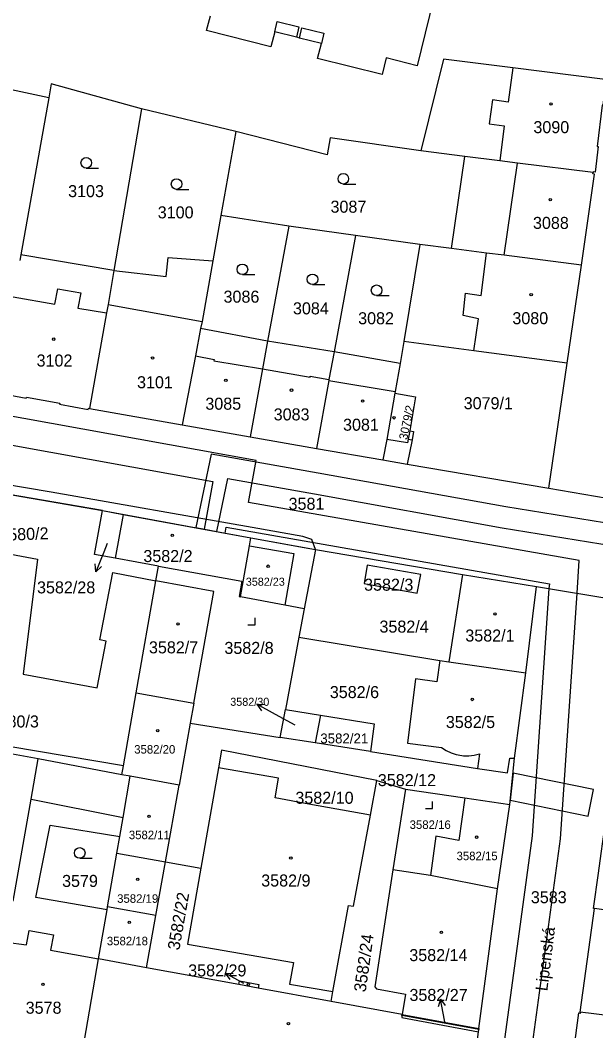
# Model space of a CAD drawing. Extents: x -756746 to -753363, y -1166406 to -1161727.
# Drawn here: x -755152 to -755070.8, y -1165549.9 to -1165407.1 of the extents above; entities that cross this region are included whole.
import ezdxf

# ---------------------------------------------------------------- set-up
doc = ezdxf.new("R2010")
doc.units = 0
for name, color, linetype in [('Hranice parcel', 7, 'Continuous'), ('Parcelní čísla', 7, 'Continuous'), ('Pop  PČ popisy', 7, 'Continuous'), ('Vnitřní kresba', 7, 'Continuous'), ('Věcná břemena k části', 7, 'Continuous'), ('Značky budov', 7, 'Continuous'), ('Značky kultur', 7, 'Continuous')]:
    doc.layers.add(name, color=color, linetype=linetype)

msp = doc.modelspace()

# ---------------------------------------------------------------- linework, layer by layer
at = {"layer": 'Hranice parcel'}
for p, q in [((-755148.01, -1165418.09), (-755161.96, -1165415.12)), ((-755148.01, -1165418.09), (-755151.96, -1165440.27)), ((-755134.92, -1165419.64), (-755138.8, -1165442.46)), ((-755121.59, -1165422.85), (-755134.92, -1165419.64)), ((-755121.59, -1165422.85), (-755123.7, -1165434.69)), ((-755089.25, -1165426.37), (-755095.5, -1165425.58)), ((-755091.14, -1165439.37), (-755089.25, -1165426.37)), ((-755123.7, -1165434.69), (-755124.84, -1165441.11)), ((-755114.13, -1165436.2), (-755123.7, -1165434.69)), ((-755114.13, -1165436.2), (-755117.12, -1165452.44)), ((-755104.71, -1165437.52), (-755114.13, -1165436.2)), ((-755104.71, -1165437.52), (-755107.73, -1165453.95)), ((-755095.61, -1165438.8), (-755104.71, -1165437.52)), ((-755095.61, -1165438.8), (-755097.87, -1165452.52)), ((-755091.14, -1165439.37), (-755095.61, -1165438.8)), ((-755151.96, -1165440.27), (-755152.1, -1165441.06)), ((-755138.8, -1165442.46), (-755151.96, -1165440.27)), ((-755074.81, -1165455.55), (-755072.81, -1165441.71)), ((-755117.12, -1165452.44), (-755126.56, -1165450.67)), ((-755107.73, -1165453.95), (-755117.12, -1165452.44)), ((-755097.87, -1165452.52), (-755098.41, -1165455.59)), ((-755087.99, -1165453.82), (-755097.87, -1165452.52)), ((-755098.41, -1165455.59), (-755107.73, -1165453.95)), ((-755074.81, -1165455.55), (-755087.99, -1165453.82)), ((-755077.43, -1165473.23), (-755074.81, -1165455.55)), ((-755142.26, -1165461.95), (-755129.15, -1165464.27)), ((-755129.15, -1165464.27), (-755119.57, -1165465.96)), ((-755119.57, -1165465.96), (-755110.23, -1165467.63)), ((-755110.23, -1165467.63), (-755100.85, -1165469.24)), ((-755100.85, -1165469.24), (-755097.39, -1165469.83)), ((-755097.39, -1165469.83), (-755077.43, -1165473.23)), ((-755140.4, -1165476.4), (-755165.51, -1165472.06)), ((-755077.43, -1165473.23), (-755063.67, -1165475.59)), ((-755140.4, -1165476.4), (-755137.49, -1165476.93)), ((-755137.49, -1165476.93), (-755138.61, -1165483.12)), ((-755137.49, -1165476.93), (-755119.46, -1165480.23)), ((-755119.46, -1165480.23), (-755110.37, -1165481.9)), ((-755110.37, -1165481.9), (-755111.93, -1165490.25)), ((-755110.37, -1165481.9), (-755089.62, -1165485.44)), ((-755132.52, -1165484.23), (-755138.61, -1165483.12)), ((-755132.88, -1165486.3), (-755132.52, -1165484.23)), ((-755135.65, -1165502.14), (-755132.88, -1165486.3)), ((-755089.62, -1165485.44), (-755091.51, -1165497.76)), ((-755089.62, -1165485.44), (-755079.14, -1165487.12)), ((-755080.65, -1165499.33), (-755079.14, -1165487.12)), ((-755079.14, -1165487.12), (-755064.74, -1165489.54)), ((-755111.93, -1165490.25), (-755112.68, -1165494.28)), ((-755112.68, -1165494.28), (-755114.59, -1165504.47)), ((-755112.68, -1165494.28), (-755092.81, -1165497.59)), ((-755092.81, -1165497.59), (-755091.51, -1165497.76)), ((-755091.51, -1165497.76), (-755080.65, -1165499.33)), ((-755082.24, -1165511.36), (-755080.65, -1165499.33)), ((-755137.46, -1165512.46), (-755135.65, -1165502.14)), ((-755135.65, -1165502.14), (-755127.52, -1165503.59)), ((-755127.52, -1165503.59), (-755128.03, -1165506.42)), ((-755115.33, -1165508.43), (-755114.59, -1165504.47)), ((-755114.59, -1165504.47), (-755109.65, -1165505.27)), ((-755109.65, -1165505.27), (-755110.39, -1165509.21)), ((-755128.03, -1165506.42), (-755129.6, -1165515.2)), ((-755128.03, -1165506.42), (-755115.33, -1165508.43)), ((-755149.51, -1165511.44), (-755162.53, -1165509.14)), ((-755110.39, -1165509.21), (-755115.33, -1165508.43)), ((-755102.58, -1165510.44), (-755110.39, -1165509.21)), ((-755102.58, -1165510.44), (-755087.49, -1165512.82)), ((-755137.67, -1165513.71), (-755149.51, -1165511.44)), ((-755087.19, -1165510.75), (-755087.49, -1165512.82)), ((-755082.91, -1165517.9), (-755082.24, -1165511.36)), ((-755137.67, -1165513.71), (-755137.46, -1165512.46)), ((-755124.04, -1165512.71), (-755126.53, -1165526.91)), ((-755136.5, -1165513.93), (-755137.67, -1165513.71)), ((-755129.6, -1165515.2), (-755136.5, -1165513.93)), ((-755102.6, -1165519.43), (-755101.69, -1165514.51)), ((-755101.69, -1165514.51), (-755097.65, -1165515.75)), ((-755131.53, -1165526.01), (-755129.6, -1165515.2)), ((-755097.65, -1165515.75), (-755099.41, -1165527.14)), ((-755097.65, -1165515.75), (-755089.27, -1165516.99)), ((-755089.27, -1165516.99), (-755082.91, -1165517.9)), ((-755084.68, -1165529.81), (-755082.91, -1165517.9)), ((-755138.38, -1165524.78), (-755137.98, -1165522.44)), ((-755139.7, -1165532.37), (-755138.38, -1165524.78)), ((-755138.38, -1165524.78), (-755131.53, -1165526.01)), ((-755132.88, -1165533.59), (-755131.53, -1165526.01)), ((-755131.53, -1165526.01), (-755126.53, -1165526.91)), ((-755094.12, -1165527.95), (-755099.41, -1165527.14)), ((-755084.68, -1165529.81), (-755094.12, -1165527.95)), ((-755087.29, -1165549.55), (-755084.68, -1165529.81)), ((-755140.98, -1165539.71), (-755139.78, -1165532.81)), ((-755139.78, -1165532.81), (-755139.7, -1165532.37)), ((-755132.88, -1165533.59), (-755139.7, -1165532.37)), ((-755072.97, -1165547.23), (-755070.98, -1165532.61)), ((-755134.2, -1165540.97), (-755132.88, -1165533.59)), ((-755143.26, -1165552.87), (-755140.98, -1165539.71)), ((-755134.2, -1165540.97), (-755140.98, -1165539.71)), ((-755121.18, -1165543.35), (-755134.2, -1165540.97)), ((-755118.45, -1165543.85), (-755121.18, -1165543.35)), ((-755108.15, -1165545.74), (-755118.45, -1165543.85)), ((-755108.15, -1165545.74), (-755107.9, -1165544.34)), ((-755098.12, -1165547.57), (-755108.15, -1165545.74)), ((-755098.12, -1165547.57), (-755087.29, -1165549.55)), ((-755087.29, -1165549.55), (-755087.31, -1165549.72))]:
    msp.add_line(p, q, dxfattribs=at)
for points in [[(-755097.86, -1165400.62), (-755093.13, -1165401.81), (-755096.02, -1165413.54), (-755100.37, -1165412.43), (-755100.96, -1165414.79), (-755110.05, -1165412.52), (-755109.52, -1165410.42)], [(-755116.11, -1165408.75), (-755116.64, -1165410.87), (-755125.72, -1165408.59), (-755125.19, -1165406.48)], [(-755109.52, -1165410.42), (-755112.63, -1165409.64), (-755112.82, -1165409.58), (-755113.05, -1165409.53), (-755116.11, -1165408.75)], [(-755069.45, -1165415.48), (-755082.5, -1165413.84), (-755092.27, -1165412.6), (-755095.5, -1165425.58)], [(-755134.92, -1165419.64), (-755147.65, -1165416.11), (-755148.01, -1165418.09)], [(-755069.45, -1165415.48), (-755069.47, -1165415.6), (-755069.35, -1165415.62), (-755069.78, -1165419.13), (-755069.88, -1165419.12), (-755070.57, -1165424.95), (-755070.45, -1165424.97), (-755070.88, -1165428.56), (-755071.11, -1165428.53), (-755071.16, -1165428.64)], [(-755095.5, -1165425.58), (-755108.28, -1165423.75), (-755108.69, -1165426.15), (-755121.59, -1165422.85)], [(-755071.16, -1165428.64), (-755081.82, -1165427.3), (-755084.32, -1165426.99), (-755089.25, -1165426.37)], [(-755072.81, -1165441.71), (-755070.95, -1165428.86), (-755071.18, -1165428.82), (-755071.16, -1165428.64)], [(-755138.8, -1165442.46), (-755131.45, -1165443.33), (-755131.13, -1165440.64), (-755124.84, -1165441.11)], [(-755072.81, -1165441.71), (-755083.74, -1165440.32), (-755086.19, -1165440.01), (-755091.14, -1165439.37)], [(-755124.84, -1165441.11), (-755126.37, -1165449.67), (-755126.56, -1165450.67)], [(-755138.8, -1165442.46), (-755139.63, -1165447.28), (-755139.84, -1165448.46), (-755142.26, -1165461.95)], [(-755126.56, -1165450.67), (-755127.29, -1165454.55), (-755129.15, -1165464.27)], [(-755117.12, -1165452.44), (-755117.84, -1165456.38), (-755119.57, -1165465.96)], [(-755107.73, -1165453.95), (-755108.45, -1165457.89), (-755108.47, -1165457.99), (-755110.23, -1165467.63)], [(-755098.41, -1165455.59), (-755099.1, -1165459.55), (-755099.15, -1165459.82)], [(-755155.34, -1165459.55), (-755155.2, -1165459.57), (-755155.24, -1165459.77), (-755151.17, -1165460.52), (-755151.15, -1165460.37), (-755146.45, -1165461.23), (-755146.47, -1165461.38), (-755142.43, -1165462.13), (-755142.37, -1165461.93), (-755142.26, -1165461.95)], [(-755099.15, -1165459.82), (-755100.28, -1165466.33), (-755100.85, -1165469.24)], [(-755099.15, -1165459.82), (-755096.23, -1165460.33), (-755097.05, -1165465.14), (-755096.52, -1165465.24), (-755096.72, -1165466.4), (-755097.39, -1165469.83)], [(-755138.61, -1165483.12), (-755141.55, -1165482.59), (-755140.4, -1165476.4)], [(-755120.93, -1165488.58), (-755119.66, -1165481.35), (-755119.46, -1165480.23)], [(-755137.46, -1165512.46), (-755165.7, -1165507.67), (-755167.32, -1165507.45), (-755166.98, -1165504.93), (-755165.37, -1165505.14), (-755162.17, -1165480.91), (-755149.59, -1165483.25), (-755151.61, -1165499.51), (-755141.18, -1165501.45), (-755139.88, -1165494.82), (-755140.79, -1165494.64), (-755138.98, -1165485.16), (-755132.88, -1165486.3)], [(-755132.52, -1165484.23), (-755120.73, -1165486.37), (-755121.13, -1165488.54), (-755120.93, -1165488.58)], [(-755095.5, -1165485.4), (-755103.06, -1165484.11), (-755103.5, -1165486.7), (-755095.98, -1165488.05), (-755095.5, -1165485.4)], [(-755127.52, -1165503.59), (-755124.71, -1165487.82), (-755132.88, -1165486.3)], [(-755111.93, -1165490.25), (-755114.68, -1165489.74), (-755120.93, -1165488.58)], [(-755092.81, -1165497.59), (-755093.21, -1165500.56), (-755096.23, -1165500.18), (-755097.38, -1165509.26), (-755092.55, -1165509.87)], [(-755109.65, -1165505.27), (-755102.09, -1165506.5), (-755102.58, -1165510.44)], [(-755101.69, -1165514.51), (-755123.61, -1165510.24), (-755124.04, -1165512.71)], [(-755092.55, -1165509.87), (-755091.9, -1165510.29), (-755091.21, -1165510.62), (-755090.47, -1165510.86), (-755090.23, -1165510.91), (-755089.47, -1165511.02), (-755088.7, -1165511.03), (-755087.94, -1165510.94), (-755087.19, -1165510.75)], [(-755153.01, -1165531.55), (-755150.5, -1165517.14), (-755149.51, -1165511.44)], [(-755087.49, -1165512.82), (-755083.24, -1165513.44), (-755082.94, -1165511.37), (-755082.24, -1165511.36)], [(-755102.6, -1165519.43), (-755111.27, -1165517.86), (-755116.06, -1165516.95), (-755115.58, -1165514.19), (-755124.04, -1165512.71)], [(-755137.98, -1165522.44), (-755137.51, -1165519.73), (-755136.5, -1165513.93)], [(-755089.27, -1165516.99), (-755090.11, -1165522.99), (-755093.38, -1165522.4), (-755094.12, -1165527.95)], [(-755107.9, -1165544.34), (-755105.71, -1165532.17), (-755104.97, -1165532.28), (-755102.6, -1165519.43)], [(-755070.98, -1165532.61), (-755071.13, -1165532.59), (-755070.42, -1165527.59), (-755070.03, -1165524.85), (-755069.3, -1165519.75)], [(-755139.78, -1165532.81), (-755149.83, -1165531.05), (-755147.8, -1165520.83), (-755137.98, -1165522.44)], [(-755126.53, -1165526.91), (-755128.4, -1165537.63), (-755113.45, -1165540.24), (-755114, -1165543.29), (-755107.9, -1165544.34)], [(-755099.41, -1165527.14), (-755101.98, -1165543.68), (-755101.72, -1165543.97), (-755097.64, -1165544.69), (-755098.12, -1165547.57)], [(-755054.07, -1165534.99), (-755058.04, -1165534.46), (-755070.98, -1165532.61)], [(-755121.18, -1165543.35), (-755121.07, -1165542.81), (-755118.34, -1165543.32), (-755118.45, -1165543.85)], [(-755087.31, -1165549.72), (-755098.14, -1165547.73), (-755098.12, -1165547.57)], [(-755075.13, -1165565.29), (-755075.47, -1165564.74), (-755073.16, -1165547.35), (-755072.91, -1165547.38), (-755072.97, -1165547.23)], [(-755059, -1165549.04), (-755059.94, -1165548.92), (-755066.45, -1165548.07), (-755072.97, -1165547.23)], [(-755089.06, -1165562.89), (-755087.35, -1165550.04), (-755087.31, -1165549.72)]]:
    msp.add_lwpolyline(points, dxfattribs=at)
at = {"layer": 'Pop  PČ popisy'}
for p, q in [((-755139.77, -1165481.06), (-755140.25, -1165482.26)), ((-755140.25, -1165482.26), (-755141.37, -1165485.04)), ((-755141.37, -1165485.04), (-755141.46, -1165483.93)), ((-755141.37, -1165485.04), (-755140.54, -1165484.3)), ((-755116, -1165505.2), (-755118.62, -1165503.75)), ((-755118.62, -1165503.75), (-755117.51, -1165503.79)), ((-755118.62, -1165503.75), (-755117.99, -1165504.67)), ((-755113.23, -1165506.72), (-755116, -1165505.2)), ((-755120.45, -1165543.18), (-755123.08, -1165541.73)), ((-755123.08, -1165541.73), (-755121.96, -1165541.77)), ((-755123.08, -1165541.73), (-755122.44, -1165542.65)), ((-755092.72, -1165545.41), (-755093.02, -1165546.49)), ((-755092.15, -1165548.36), (-755092.72, -1165545.41)), ((-755092.72, -1165545.41), (-755092.04, -1165546.3)), ((-755092.06, -1165548.8), (-755092.15, -1165548.36))]:
    msp.add_line(p, q, dxfattribs=at)
at = {"layer": 'Vnitřní kresba'}
for p, q in [((-755116.11, -1165408.75), (-755115.74, -1165407.29)), ((-755115.74, -1165407.29), (-755112.68, -1165408.06)), ((-755112.68, -1165408.06), (-755113.05, -1165409.53)), ((-755112.63, -1165409.64), (-755112.26, -1165408.18)), ((-755112.26, -1165408.18), (-755109.16, -1165408.96)), ((-755109.16, -1165408.96), (-755109.52, -1165410.42)), ((-755082.5, -1165413.84), (-755083.17, -1165418.67)), ((-755085.36, -1165418.36), (-755085.83, -1165421.74)), ((-755083.17, -1165418.67), (-755085.36, -1165418.36)), ((-755085.83, -1165421.74), (-755083.71, -1165422.03)), ((-755083.71, -1165422.03), (-755084.32, -1165426.99)), ((-755083.74, -1165440.32), (-755081.82, -1165427.3)), ((-755086.97, -1165445.99), (-755086.19, -1165440.01)), ((-755153.02, -1165446.2), (-755147.13, -1165447.21)), ((-755147.13, -1165447.21), (-755146.71, -1165445.06)), ((-755146.71, -1165445.06), (-755143.46, -1165445.63)), ((-755143.46, -1165445.63), (-755143.9, -1165447.79)), ((-755089.52, -1165448.81), (-755089.16, -1165445.68)), ((-755089.16, -1165445.68), (-755086.97, -1165445.99)), ((-755143.9, -1165447.79), (-755139.84, -1165448.46)), ((-755139.63, -1165447.28), (-755126.37, -1165449.67)), ((-755087.36, -1165449.3), (-755089.52, -1165448.81)), ((-755087.99, -1165453.82), (-755087.36, -1165449.3)), ((-755127.29, -1165454.55), (-755124.67, -1165455.03)), ((-755124.67, -1165455.03), (-755124.7, -1165455.23)), ((-755124.7, -1165455.23), (-755117.84, -1165456.38)), ((-755117.84, -1165456.38), (-755111.11, -1165457.55)), ((-755111.11, -1165457.55), (-755111.08, -1165457.4)), ((-755111.08, -1165457.4), (-755108.45, -1165457.89)), ((-755108.47, -1165457.99), (-755099.1, -1165459.55)), ((-755097.34, -1165466.84), (-755100.28, -1165466.33)), ((-755097.25, -1165466.31), (-755097.34, -1165466.84)), ((-755097.05, -1165465.14), (-755097.25, -1165466.31)), ((-755097.25, -1165466.31), (-755096.72, -1165466.4)), ((-755150.5, -1165517.14), (-755137.51, -1165519.73)), ((-755151.15, -1165537.72), (-755150.78, -1165535.69)), ((-755150.78, -1165535.69), (-755147.32, -1165536.32)), ((-755154.03, -1165537.38), (-755151.15, -1165537.72)), ((-755147.32, -1165536.32), (-755147.78, -1165538.5)), ((-755147.78, -1165538.5), (-755140.98, -1165539.71)), ((-755098.14, -1165547.73), (-755098.18, -1165548)), ((-755098.18, -1165548), (-755087.35, -1165550.04))]:
    msp.add_line(p, q, dxfattribs=at)
msp.add_lwpolyline([(-755119.66, -1165481.35), (-755113.42, -1165482.43), (-755114.68, -1165489.74)], dxfattribs=at)
at = {"layer": 'Věcná břemena k části'}
for points in [[(-755084.79, -1165631.93), (-755084.37, -1165628.96), (-755090.13, -1165628.18), (-755083.23, -1165577.45), (-755081.42, -1165564.21), (-755075.78, -1165522.75), (-755073.43, -1165488.08), (-755073.11, -1165483.44), (-755119.79, -1165475.23), (-755118.72, -1165469.33), (-755221.56, -1165450.71), (-755228.32, -1165449.49), (-755213.31, -1165370.15)], [(-755217.98, -1165373.33), (-755233, -1165452.71), (-755222.33, -1165454.64), (-755124.86, -1165472.28), (-755126.08, -1165479.02), (-755123.12, -1165479.56), (-755122.98, -1165478.74), (-755077.34, -1165486.76), (-755077.39, -1165487.41), (-755079.76, -1165522.33), (-755085.37, -1165563.53), (-755087.15, -1165576.67), (-755094.28, -1165629.06), (-755107.71, -1165727.86)], [(-755165.51, -1165472.06), (-755140.4, -1165476.4), (-755119.46, -1165480.23), (-755111.96, -1165481.61), (-755111.42, -1165481.71), (-755110.37, -1165481.9), (-755110.88, -1165480.48), (-755112.15, -1165480.04), (-755119.28, -1165478.76), (-755147.66, -1165473.81), (-755168.31, -1165470.3)]]:
    msp.add_lwpolyline(points, dxfattribs=at)
for points in [[(-755124.29, -1165479.35), (-755122.72, -1165471.87), (-755110.49, -1165474.04), (-755083.98, -1165478.83), (-755063.1, -1165482.2), (-755043.94, -1165485.73), (-755008.26, -1165491.88), (-755007.31, -1165489.85), (-755006.61, -1165486), (-755009.57, -1165485.49), (-755010.12, -1165488.52), (-755041.87, -1165483.05), (-755041.13, -1165479.8), (-755044, -1165479.29), (-755044.82, -1165482.52), (-755062.59, -1165479.25), (-755083.47, -1165475.87), (-755109.96, -1165471.09), (-755125.06, -1165468.41), (-755127.25, -1165478.8)], [(-755082.46, -1165513.5), (-755082.85, -1165517.31), (-755071.86, -1165519.54), (-755071.1, -1165515.79)]]:
    msp.add_lwpolyline(points, close=True, dxfattribs=at)
at = {"layer": 'Značky budov'}
for centre in [(-755077.1, -1165418.95), (-755077.21, -1165432.47), (-755079.91, -1165445.89), (-755147.3, -1165452.17), (-755133.35, -1165454.84), (-755123.01, -1165457.99), (-755113.74, -1165459.38), (-755103.7, -1165460.91), (-755099.26, -1165463.28), (-755130.56, -1165479.9), (-755117.04, -1165484.25), (-755085.02, -1165490.99), (-755129.75, -1165492.41), (-755088.22, -1165503.07), (-755132.62, -1165507.47), (-755133.85, -1165519.58), (-755087.61, -1165522.53), (-755113.83, -1165525.48), (-755135.44, -1165528.48), (-755136.64, -1165534.57), (-755092.58, -1165535.97), (-755148.82, -1165543.32), (-755119.82, -1165543.3), (-755114.17, -1165548.88)]:
    msp.add_circle(centre, 0.175, dxfattribs=at)
at = {"layer": 'Značky kultur'}
for p, q in [((-755142.71, -1165428.01), (-755140.96, -1165428.01)), ((-755106.42, -1165430.26), (-755104.67, -1165430.26)), ((-755129.96, -1165431.01), (-755128.21, -1165431.01)), ((-755120.67, -1165443.06), (-755118.92, -1165443.06)), ((-755110.77, -1165444.47), (-755109.02, -1165444.47)), ((-755101.72, -1165446.02), (-755099.97, -1165446.02)), ((-755118.88, -1165492.54), (-755118.88, -1165491.54)), ((-755119.88, -1165492.54), (-755118.88, -1165492.54)), ((-755093.81, -1165518.47), (-755093.81, -1165517.47)), ((-755094.81, -1165518.47), (-755093.81, -1165518.47)), ((-755143.63, -1165525.51), (-755141.88, -1165525.51))]:
    msp.add_line(p, q, dxfattribs=at)
for centre in [(-755142.71, -1165427.26), (-755106.42, -1165429.51), (-755129.96, -1165430.26), (-755120.67, -1165442.31), (-755110.77, -1165443.72), (-755101.72, -1165445.27), (-755143.63, -1165524.76)]:
    msp.add_circle(centre, 0.75, dxfattribs=at)

# ---------------------------------------------------------------- texts
at = {"layer": 'Parcelní čísla'}
for s, height, p in [('3090', 1.7, (-755079.59, -1165423.07)), ('3103', 1.7, (-755145.27, -1165432.11)), ('3100', 1.7, (-755132.62, -1165435.11)), ('3087', 1.7, (-755108.23, -1165434.31)), ('3088', 1.7, (-755079.65, -1165436.6)), ('3086', 1.7, (-755123.33, -1165447.02)), ('3084', 1.7, (-755113.53, -1165448.67)), ('3082', 1.7, (-755104.33, -1165450.07)), ('3080', 1.7, (-755082.56, -1165450.06)), ('3102', 1.7, (-755149.72, -1165456.04)), ('3101', 1.7, (-755135.54, -1165459.11)), ('3085', 1.7, (-755125.9, -1165462.14)), ('3079/1', 1.7, (-755089.43, -1165462.07)), ('3083', 1.7, (-755116.25, -1165463.65)), ('3081', 1.7, (-755106.46, -1165465.11)), ('3581', 1.7, (-755114.15, -1165476.28)), ('3582/2', 1.7, (-755134.65, -1165483.66)), ('3582/28', 1.7, (-755149.66, -1165488.09)), ('3582/23', 1.139, (-755120.19, -1165487.01)), ('3582/3', 1.7, (-755103.49, -1165487.71)), ('3582/4', 1.7, (-755101.32, -1165493.63)), ('3582/1', 1.7, (-755089.2, -1165494.89)), ('3582/7', 1.7, (-755133.86, -1165496.56)), ('3582/8', 1.7, (-755123.21, -1165496.64)), ('3582/6', 1.7, (-755108.33, -1165502.88)), ('3582/30', 1.139, (-755122.38, -1165503.97)), ('3580/3', 1.7, (-755156.35, -1165507.03)), ('3582/5', 1.7, (-755091.95, -1165507.11)), ('3582/21', 1.4, (-755109.67, -1165509.28)), ('3582/20', 1.2, (-755135.94, -1165510.72)), ('3582/12', 1.7, (-755101.55, -1165515.32)), ('3582/10', 1.7, (-755113.19, -1165517.81)), ('3582/16', 1.2, (-755097.06, -1165521.36)), ('3582/11', 1.2, (-755136.7, -1165522.81)), ('3582/15', 1.2, (-755090.44, -1165525.78)), ('3582/9', 1.7, (-755118.01, -1165529.5)), ('3579', 1.7, (-755146.12, -1165529.56)), ('3582/19', 1.2, (-755138.35, -1165531.8)), ('3583', 1.7, (-755079.95, -1165531.86)), ('3582/18', 1.2, (-755139.8, -1165537.8)), ('3582/14', 1.7, (-755097.11, -1165540.04)), ('3582/29', 1.7, (-755128.32, -1165542.2)), ('3582/27', 1.7, (-755097.09, -1165545.67)), ('3578', 1.7, (-755151.26, -1165547.47))]:
    msp.add_text(s, height=height, dxfattribs=at).set_placement(p)
for s, height, rotation, p in [('3079/2', 1.2, 78, (-755097.42, -1165466.47)), ('3580/2', 1.7, 2, (-755154.96, -1165480.68)), ('3582/22', 1.7, 80, (-755129.58, -1165538.58)), ('3582/24', 1.7, 82, (-755103.27, -1165544.49))]:
    msp.add_text(s, height=height, rotation=rotation, dxfattribs=at).set_placement(p)
at = {"layer": 'Pop  PČ popisy'}
msp.add_text('Lipenská', height=1.7, rotation=83, dxfattribs=at).set_placement((-755077.63, -1165544.34))

doc.saveas('drawing.dxf')
